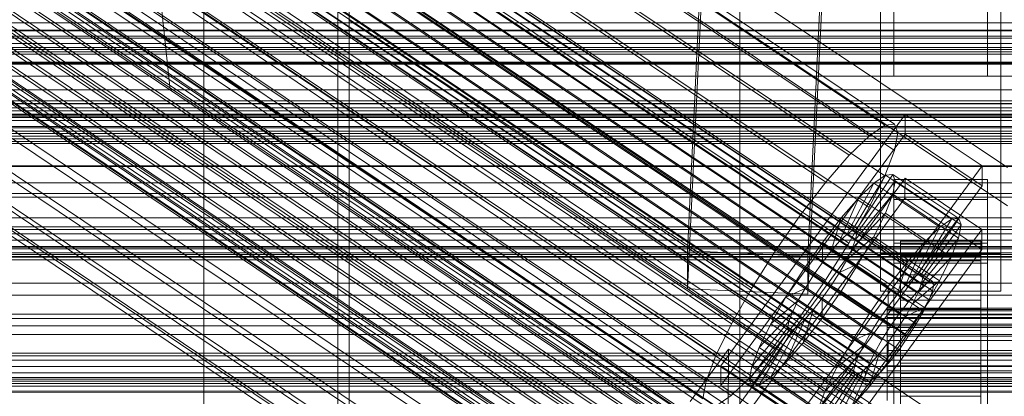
# Model space of a CAD drawing. Header units: millimetres. Extents: x -4395 to 65662, y -65530 to 6847.
# Tile 434 of 656: x -277 to -130, y -33216 to -33160. Entities that reach past the tile are written whole.
import ezdxf

# ---------------------------------------------------------------- set-up
doc = ezdxf.new("R2010")
doc.units = ezdxf.units.MM
for name, color, linetype, lineweight in [('COTAS_O', 1, 'Continuous', 0), ('COTAS_P', 1, 'Continuous', 0), ('frontal_briquetadora', 7, 'Continuous', 0), ('frontal_C01', 7, 'Continuous', 0), ('frontal_C02', 7, 'Continuous', 0), ('frontal_C02-briq', 7, 'Continuous', 0), ('frontal_C03', 7, 'Continuous', 0), ('frontal_dosificador', 7, 'Continuous', 0), ('frontal_secador', 7, 'Continuous', 0)]:
    doc.layers.add(name, color=color, linetype=linetype, lineweight=lineweight)
doc.dimstyles.new('R19_100', dxfattribs={"dimtxt": 250, "dimasz": 150, "dimexe": 150, "dimexo": 80, "dimgap": 100, "dimtad": 1, "dimtih": 1, "dimtoh": 1, "dimdsep": 46, "dimcen": 0.09, "dimadec": 0, "dimazin": 0, "dimtfac": 1, "dimtdec": 4, "dimtofl": 0, "dimtmove": 0, "dimatfit": 3, "dimfxl": 1, "dimtolj": 1, "dimtzin": 0, "dimarcsym": 0})

# ---------------------------------------------------------------- blocks, each defined once
blk = doc.blocks.new('DIM_R33_44')
at = {"layer": 'COTAS_P'}
for p, q in [((-150, -32200), (550, -32200)), ((550, -32200), (505, -32350)), ((550, -34800), (550, -32200)), ((550, -32200), (595, -32350)), ((550, -34800), (505, -34650)), ((550, -34800), (595, -34650)), ((-150, -34800), (550, -34800))]:
    blk.add_line(p, q, dxfattribs=at)
blk.add_text('2600 P', height=250, rotation=90, dxfattribs=at).set_placement((450, -33500))
blk = doc.blocks.new('DIM_R33_46')
at = {"layer": 'COTAS_O'}
for p, q in [((-650, -33700), (50, -33700)), ((50, -33700), (5, -33850)), ((50, -34900), (50, -33700)), ((50, -33700), (95, -33850)), ((50, -34900), (5, -34750)), ((50, -34900), (95, -34750)), ((-650, -34900), (50, -34900))]:
    blk.add_line(p, q, dxfattribs=at)
blk.add_text('1200 O', height=250, rotation=90, dxfattribs=at).set_placement((-50, -34300))

msp = doc.modelspace()

# ---------------------------------------------------------------- linework, layer by layer
at = {"layer": 'frontal_briquetadora'}
msp.add_line((345, -33170), (-305, -33170), dxfattribs=at)
at = {"layer": 'frontal_C01'}
for p, q in [((-228.298, -33033.331), (-228.298, -33159.609)), ((-228.298, -33165.368), (-228.298, -33039.09)), ((-332.629, -33095.655), (-148.32, -33219.524)), ((-331.181, -33095.391), (-146.872, -33219.26)), ((-330.692, -33096.566), (-146.383, -33220.436)), ((-334.938, -33097.342), (-150.629, -33221.211)), ((-356.348, -33099.816), (-142.549, -33243.505)), ((-355.53, -33099.219), (-141.731, -33242.907)), ((-355.017, -33099.125), (-141.218, -33242.813)), ((-354.844, -33099.541), (-141.045, -33243.23)), ((-331.197, -33099.102), (-146.887, -33222.971)), ((-357.415, -33100.877), (-143.617, -33244.565)), ((-355.022, -33100.44), (-141.224, -33244.128)), ((-337.95, -33100.335), (-153.641, -33224.205)), ((-358.659, -33102.328), (-144.861, -33246.017)), ((-355.541, -33101.759), (-141.742, -33245.447)), ((-332.659, -33102.824), (-148.35, -33226.694)), ((-146.196, -33247.76), (-359.995, -33104.072)), ((-356.363, -33103.409), (-142.565, -33247.097)), ((-341.461, -33104.432), (-157.152, -33228.301)), ((-361.332, -33105.989), (-147.533, -33249.677)), ((-357.434, -33105.277), (-143.635, -33248.965)), ((-358.68, -33107.236), (-144.881, -33250.924)), ((-362.578, -33107.948), (-148.779, -33251.636)), ((-334.981, -33107.481), (-150.672, -33231.35)), ((-363.648, -33109.816), (-149.85, -33253.504)), ((-360.017, -33109.153), (-146.218, -33252.841)), ((-160.922, -33233.222), (-345.231, -33109.353)), ((-364.471, -33111.466), (-150.672, -33255.154)), ((-361.352, -33110.896), (-147.554, -33254.584)), ((-364.989, -33112.785), (-151.191, -33256.473)), ((-362.596, -33112.348), (-148.798, -33256.036)), ((-338.003, -33112.753), (-153.694, -33236.622)), ((-365.168, -33113.683), (-151.369, -33257.372)), ((-364.995, -33114.1), (-151.196, -33257.788)), ((-364.482, -33114.006), (-150.683, -33257.694)), ((-363.664, -33113.408), (-149.865, -33257.097)), ((-349.002, -33114.762), (-164.693, -33238.631)), ((-341.52, -33118.282), (-157.211, -33242.151)), ((-352.519, -33120.291), (-168.21, -33244.16)), ((-345.291, -33123.691), (-160.982, -33247.56)), ((-355.541, -33125.563), (-171.232, -33249.432)), ((-349.061, -33128.612), (-164.752, -33252.481)), ((-357.863, -33130.219), (-173.554, -33254.089)), ((-352.572, -33132.708), (-168.263, -33256.578)), ((-359.326, -33133.942), (-175.016, -33257.811)), ((-177.811, -33194.031), (-174.943, -33134.467)), ((-156.962, -33135.264), (-159.83, -33194.827)), ((-359.83, -33136.477), (-175.521, -33260.347)), ((-355.584, -33135.702), (-171.275, -33259.571)), ((-359.341, -33137.653), (-175.032, -33261.522)), ((-357.893, -33137.388), (-173.584, -33261.258)), ((-177.811, -33199.677), (-174.943, -33140.113)), ((-159.83, -33200.473), (-156.962, -33140.91)), ((-149, -33194.428), (-149, -33148.763)), ((-131, -33148.763), (-131, -33194.428)), ((-149, -33200.073), (-149, -33154.408)), ((-147, -33154.405), (-147, -33167.953)), ((-133, -33167.953), (-133, -33154.405)), ((-131, -33200.073), (-131, -33154.408)), ((-147, -33158.36), (-147, -33167.953)), ((-133, -33167.953), (-133, -33158.36)), ((-130, -33225.672), (-228.298, -33159.609)), ((-228.298, -33159.609), (-228.298, -33285.886)), ((-228.298, -33159.609), (-228.298, -33165.368)), ((300, -33166.179), (-300, -33166.179)), ((-228.298, -33291.645), (-228.298, -33165.368)), ((-228.298, -33165.368), (-130, -33231.431)), ((-147, -33167.953), (-133, -33167.953)), ((300, -33173.768), (-300, -33173.768)), ((-425, -33189.122), (425, -33189.122)), ((-159.83, -33194.827), (-177.811, -33194.031)), ((-177.811, -33194.031), (-177.811, -33199.677)), ((-159.83, -33200.473), (-159.83, -33194.827)), ((-131, -33194.428), (-149, -33194.428)), ((-149, -33194.428), (-149, -33200.073)), ((-131, -33200.073), (-131, -33194.428)), ((-177.811, -33199.677), (-159.83, -33200.473)), ((-149, -33200.073), (-131, -33200.073)), ((425, -33200.634), (-425, -33200.634)), ((425, -33203.46), (-425, -33203.46)), ((300, -33204.143), (-300, -33204.143)), ((300, -33210.34), (-300, -33210.34)), ((-425, -33214.972), (425, -33214.972))]:
    msp.add_line(p, q, dxfattribs=at)
at = {"layer": 'frontal_C02'}
for p, q in [((-250, -32921.727), (-250, -35767.183)), ((-250, -35771.953), (-250, -32926.497)), ((-332.629, -33052.01), (-148.32, -33175.265)), ((-331.181, -33051.852), (-146.872, -33175.107)), ((-334.938, -33053.598), (-150.629, -33176.852)), ((-330.692, -33053.135), (-146.383, -33176.39)), ((-355.53, -33055.696), (-141.731, -33198.672)), ((-355.017, -33055.64), (-141.218, -33198.616)), ((-331.197, -33055.771), (-146.887, -33179.026)), ((-357.415, -33057.29), (-143.617, -33200.265)), ((-356.348, -33056.259), (-142.549, -33199.234)), ((-355.022, -33057.029), (-141.224, -33200.004)), ((-354.844, -33056.095), (-141.045, -33199.07)), ((-337.95, -33056.507), (-153.641, -33179.761)), ((-358.659, -33058.719), (-144.861, -33201.694)), ((-355.541, -33058.379), (-141.742, -33201.354)), ((-356.363, -33060.052), (-142.565, -33203.028)), ((-332.659, -33059.581), (-148.35, -33182.835)), ((-146.196, -33203.423), (-359.995, -33060.448)), ((-341.461, -33060.539), (-157.152, -33183.794)), ((-361.332, -33062.36), (-147.533, -33205.336)), ((-357.434, -33061.936), (-143.635, -33204.911)), ((-362.578, -33064.325), (-148.779, -33207.3)), ((-358.68, -33063.901), (-144.881, -33206.876)), ((-334.981, -33064.304), (-150.672, -33187.559)), ((-363.648, -33066.209), (-149.85, -33209.184)), ((-360.017, -33065.813), (-146.218, -33208.788)), ((-160.922, -33188.675), (-345.231, -33065.42)), ((-361.352, -33067.542), (-147.554, -33210.518)), ((-364.989, -33069.232), (-151.191, -33212.207)), ((-364.471, -33067.882), (-150.672, -33210.857)), ((-362.596, -33068.971), (-148.798, -33211.947)), ((-365.168, -33070.166), (-151.369, -33213.141)), ((-364.995, -33070.62), (-151.196, -33213.596)), ((-364.482, -33070.565), (-150.683, -33213.54)), ((-363.664, -33070.002), (-149.865, -33212.977)), ((-338.003, -33069.619), (-153.694, -33192.874)), ((-349.002, -33070.817), (-164.693, -33194.072)), ((-352.519, -33076.362), (-168.21, -33199.617)), ((-341.52, -33075.164), (-157.211, -33198.419)), ((-345.291, -33080.561), (-160.982, -33203.816)), ((-355.541, -33081.678), (-171.232, -33204.932)), ((-357.863, -33086.401), (-173.554, -33209.656)), ((-349.061, -33085.442), (-164.752, -33208.697)), ((-352.572, -33089.475), (-168.263, -33212.729)), ((-359.326, -33090.211), (-175.016, -33213.465)), ((-355.584, -33092.384), (-171.275, -33215.639)), ((-359.83, -33092.846), (-175.521, -33216.101)), ((-359.341, -33094.129), (-175.032, -33217.384)), ((-357.893, -33093.972), (-173.584, -33217.226)), ((-130, -33181.6), (-228.298, -33115.864)), ((-228.298, -33115.864), (-228.298, -33293.718)), ((-228.298, -33299.448), (-228.298, -33121.594)), ((-228.298, -33121.594), (-130, -33187.33)), ((-450, -33161.186), (450, -33161.186)), ((-310, -33161.099), (310, -33161.099)), ((307, -33161.099), (-307, -33161.099)), ((-307, -33161.993), (307, -33161.993)), ((-425, -33163.647), (425, -33163.647)), ((310, -33163.962), (-310, -33163.962)), ((450, -33173.108), (-450, -33173.108)), ((-172.809, -33211.173), (-145.277, -33173.65)), ((-145.289, -33176.631), (-145.277, -33173.65)), ((-145.277, -33173.65), (-133.809, -33181.319)), ((-150.629, -33176.852), (-148.32, -33175.265)), ((-148.32, -33175.265), (-146.872, -33175.107)), ((-146.383, -33176.39), (-146.887, -33179.026)), ((-146.872, -33175.107), (-146.383, -33176.39)), ((-145.289, -33176.631), (-172.821, -33214.153)), ((-153.641, -33179.761), (-150.629, -33176.852)), ((-133.821, -33184.3), (-145.289, -33176.631)), ((-146.887, -33179.026), (-148.35, -33182.835)), ((-157.152, -33183.794), (-153.641, -33179.761)), ((-2250, -33181.445), (2250, -33181.445)), ((-133.809, -33181.319), (-161.341, -33218.842)), ((-133.809, -33181.319), (-133.821, -33184.3)), ((-172.847, -33220.71), (-145.315, -33183.188)), ((-160.922, -33188.675), (-157.152, -33183.794)), ((-153.199, -33191.003), (-148.226, -33182.742)), ((-152.686, -33190.947), (-147.143, -33182.624)), ((-152.513, -33191.401), (-146.777, -33183.584)), ((-148.35, -33182.835), (-150.672, -33187.559)), ((-148.226, -33182.742), (-149.953, -33183.93)), ((-147.143, -33182.624), (-148.226, -33182.742)), ((-148.226, -33182.742), (-138.396, -33189.316)), ((-147.155, -33185.556), (-146.777, -33183.584)), ((-147.143, -33182.624), (-137.313, -33189.198)), ((-146.777, -33183.584), (-147.143, -33182.624)), ((-147, -33186.342), (-147, -33183.362)), ((-147, -33183.362), (-133, -33183.362)), ((-147, -33229.18), (-147, -33183.362)), ((-146.777, -33183.584), (-136.948, -33190.158)), ((-145.327, -33186.168), (-145.315, -33183.188)), ((-145.315, -33183.188), (-133.847, -33190.857)), ((-133, -33183.362), (-133, -33186.342)), ((-133, -33183.362), (-133, -33229.18)), ((-161.353, -33221.822), (-133.821, -33184.3)), ((-154.017, -33191.565), (-149.953, -33183.93)), ((-149.953, -33183.93), (-152.207, -33186.106)), ((-149.953, -33183.93), (-140.123, -33190.503)), ((-2250, -33185.445), (2250, -33185.445)), ((-145.327, -33186.168), (-172.859, -33223.691)), ((-155.085, -33192.596), (-152.207, -33186.106)), ((-152.207, -33186.106), (-154.833, -33189.122)), ((-152.692, -33192.335), (-147.155, -33185.556)), ((-152.207, -33186.106), (-142.377, -33192.68)), ((-148.249, -33188.405), (-147.155, -33185.556)), ((-147.155, -33185.556), (-137.325, -33192.129)), ((-133, -33186.342), (-147, -33186.342)), ((-147, -33186.342), (-147, -33232.161)), ((-133.859, -33193.838), (-145.327, -33186.168)), ((-133, -33232.161), (-133, -33186.342)), ((-150.672, -33187.559), (-153.694, -33192.874)), ((-164.693, -33194.072), (-160.922, -33188.675)), ((-154.833, -33189.122), (-157.653, -33192.774)), ((-156.329, -33194.025), (-154.833, -33189.122)), ((-154.833, -33189.122), (-145.003, -33195.696)), ((-153.21, -33193.685), (-148.249, -33188.405)), ((-149.985, -33191.939), (-148.249, -33188.405)), ((-148.249, -33188.405), (-138.419, -33194.979)), ((-138.396, -33189.316), (-143.369, -33197.576)), ((-137.313, -33189.198), (-142.856, -33197.52)), ((-140.123, -33190.503), (-138.396, -33189.316)), ((-138.396, -33189.316), (-137.313, -33189.198)), ((-137.313, -33189.198), (-136.948, -33190.158)), ((-133.847, -33190.857), (-161.379, -33228.38)), ((-154.017, -33191.565), (-153.199, -33191.003)), ((-153.199, -33191.003), (-152.686, -33190.947)), ((-143.369, -33197.576), (-153.199, -33191.003)), ((-142.856, -33197.52), (-152.686, -33190.947)), ((-152.686, -33190.947), (-152.513, -33191.401)), ((-140.123, -33190.503), (-144.188, -33198.139)), ((-136.948, -33190.158), (-142.683, -33197.975)), ((-142.377, -33192.68), (-140.123, -33190.503)), ((-136.948, -33190.158), (-137.325, -33192.129)), ((-133.847, -33190.857), (-133.859, -33193.838)), ((-156.329, -33194.025), (-155.085, -33192.596)), ((-155.085, -33192.596), (-154.017, -33191.565)), ((-145.255, -33199.169), (-155.085, -33192.596)), ((-154.033, -33195.359), (-149.985, -33191.939)), ((-144.188, -33198.139), (-154.017, -33191.565)), ((-152.692, -33192.335), (-153.21, -33193.685)), ((-152.513, -33191.401), (-152.692, -33192.335)), ((-142.862, -33198.909), (-152.692, -33192.335)), ((-142.683, -33197.975), (-152.513, -33191.401)), ((-152.246, -33195.915), (-149.985, -33191.939)), ((-149.985, -33191.939), (-140.156, -33198.512)), ((-146, -33202.583), (-146, -33192.591)), ((-146, -33192.591), (-146, -33193.038)), ((-146, -33192.591), (-134, -33192.591)), ((-146, -33193.439), (-146, -33192.591)), ((-142.377, -33192.68), (-145.255, -33199.169)), ((-145.003, -33195.696), (-142.377, -33192.68)), ((-137.325, -33192.129), (-142.862, -33198.909)), ((-137.325, -33192.129), (-138.419, -33194.979)), ((-134, -33193.038), (-134, -33192.591)), ((-134, -33192.591), (-134, -33202.583)), ((-134, -33192.591), (-134, -33193.439)), ((-168.21, -33199.617), (-164.693, -33194.072)), ((-161.391, -33231.36), (-133.859, -33193.838)), ((-157.653, -33192.774), (-160.474, -33196.811)), ((-157.653, -33192.774), (-157.665, -33195.754)), ((-157.665, -33195.754), (-156.329, -33194.025)), ((-147.823, -33199.347), (-157.653, -33192.774)), ((-153.694, -33192.874), (-157.211, -33198.419)), ((-146.499, -33200.598), (-156.329, -33194.025)), ((-153.21, -33193.685), (-154.033, -33195.359)), ((-143.38, -33200.259), (-153.21, -33193.685)), ((-147, -33195.88), (-147, -33192.9)), ((-147, -33192.9), (-133, -33192.9)), ((-147, -33238.718), (-147, -33192.9)), ((-146, -33202.794), (-146, -33193.038)), ((-146, -33193.038), (-146, -33194.747)), ((-146, -33193.038), (-134, -33193.038)), ((-146, -33202.985), (-146, -33193.439)), ((-146, -33193.439), (-134, -33193.439)), ((-146, -33195.523), (-146, -33193.439)), ((-134, -33194.747), (-134, -33193.038)), ((-134, -33193.038), (-134, -33202.794)), ((-134, -33193.439), (-134, -33202.985)), ((-134, -33193.439), (-134, -33195.523)), ((-133, -33192.9), (-133, -33195.88)), ((-133, -33192.9), (-133, -33238.718)), ((450, -33194.595), (-450, -33194.595)), ((-154.033, -33195.359), (-155.103, -33197.242)), ((-144.203, -33201.932), (-154.033, -33195.359)), ((-146, -33203.604), (-146, -33194.747)), ((-146, -33194.747), (-146, -33197.603)), ((-146, -33194.747), (-134, -33194.747)), ((-146, -33203.972), (-146, -33195.523)), ((-146, -33195.523), (-134, -33195.523)), ((-146, -33198.701), (-146, -33195.523)), ((-138.419, -33194.979), (-143.38, -33200.259)), ((-138.419, -33194.979), (-140.156, -33198.512)), ((-134, -33197.603), (-134, -33194.747)), ((-134, -33194.747), (-134, -33203.604)), ((-134, -33195.523), (-134, -33203.972)), ((-134, -33195.523), (-134, -33198.701)), ((-160.474, -33196.811), (-163.105, -33200.959)), ((-159.001, -33197.666), (-160.474, -33196.811)), ((-160.474, -33196.811), (-150.644, -33203.384)), ((-159.001, -33197.666), (-157.665, -33195.754)), ((-157.665, -33195.754), (-147.835, -33202.328)), ((-155.103, -33197.242), (-152.246, -33195.915)), ((-154.877, -33200.062), (-152.246, -33195.915)), ((-152.246, -33195.915), (-142.416, -33202.488)), ((-147.823, -33199.347), (-145.003, -33195.696)), ((-133, -33195.88), (-147, -33195.88)), ((-147, -33195.88), (-147, -33241.698)), ((-145.003, -33195.696), (-146.499, -33200.598)), ((-133, -33241.698), (-133, -33195.88)), ((-157.211, -33198.419), (-160.982, -33203.816)), ((-160.247, -33199.631), (-159.001, -33197.666)), ((-149.171, -33204.24), (-159.001, -33197.666)), ((-155.103, -33197.242), (-156.35, -33199.207)), ((-145.274, -33203.816), (-155.103, -33197.242)), ((-146, -33204.957), (-146, -33197.603)), ((-146, -33197.603), (-146, -33201.412)), ((-146, -33197.603), (-134, -33197.603)), ((-144.188, -33198.139), (-145.255, -33199.169)), ((-140.156, -33198.512), (-144.203, -33201.932)), ((-143.369, -33197.576), (-144.188, -33198.139)), ((-142.856, -33197.52), (-143.369, -33197.576)), ((-142.862, -33198.909), (-142.683, -33197.975)), ((-142.683, -33197.975), (-142.856, -33197.52)), ((-140.156, -33198.512), (-142.416, -33202.488)), ((-134, -33201.412), (-134, -33197.603)), ((-134, -33197.603), (-134, -33204.957)), ((-171.232, -33204.932), (-168.21, -33199.617)), ((-160.247, -33199.631), (-163.105, -33200.959)), ((-161.318, -33201.515), (-160.247, -33199.631)), ((-150.417, -33206.205), (-160.247, -33199.631)), ((-157.698, -33204.1), (-154.877, -33200.062)), ((-156.35, -33199.207), (-157.686, -33201.119)), ((-156.35, -33199.207), (-154.877, -33200.062)), ((-146.52, -33205.78), (-156.35, -33199.207)), ((-154.877, -33200.062), (-145.047, -33206.636)), ((-150.644, -33203.384), (-147.823, -33199.347)), ((-147.835, -33202.328), (-147.823, -33199.347)), ((-145.255, -33199.169), (-146.499, -33200.598)), ((-146, -33205.477), (-146, -33198.701)), ((-146, -33198.701), (-134, -33198.701)), ((-146, -33202.756), (-146, -33198.701)), ((-143.617, -33200.265), (-142.549, -33199.234)), ((-143.38, -33200.259), (-142.862, -33198.909)), ((-142.549, -33199.234), (-141.731, -33198.672)), ((-141.224, -33200.004), (-141.742, -33201.354)), ((-141.731, -33198.672), (-141.218, -33198.616)), ((-141.045, -33199.07), (-141.224, -33200.004)), ((-141.218, -33198.616), (-141.045, -33199.07)), ((-134, -33198.701), (-134, -33205.477)), ((-134, -33198.701), (-134, -33202.756)), ((-163.105, -33200.959), (-165.365, -33204.935)), ((-161.318, -33201.515), (-165.365, -33204.935)), ((-163.105, -33200.959), (-153.275, -33207.532)), ((-162.14, -33203.188), (-161.318, -33201.515)), ((-151.488, -33208.088), (-161.318, -33201.515)), ((-157.686, -33201.119), (-159.022, -33202.849)), ((-157.686, -33201.119), (-157.698, -33204.1)), ((-147.856, -33207.693), (-157.686, -33201.119)), ((-146.499, -33200.598), (-147.835, -33202.328)), ((-146, -33206.761), (-146, -33201.412)), ((-146, -33201.412), (-146, -33205.913)), ((-146, -33201.412), (-134, -33201.412)), ((-144.861, -33201.694), (-143.617, -33200.265)), ((-144.203, -33201.932), (-143.38, -33200.259)), ((-141.742, -33201.354), (-142.565, -33203.028)), ((-134, -33205.913), (-134, -33201.412)), ((-134, -33201.412), (-134, -33206.761)), ((-159.022, -33202.849), (-160.518, -33207.751)), ((-159.022, -33202.849), (-160.266, -33204.277)), ((-149.192, -33209.422), (-159.022, -33202.849)), ((-147.835, -33202.328), (-149.171, -33204.24)), ((-148, -33202.985), (-148, -33202.583)), ((-148, -33202.583), (-148, -33202.794)), ((-148, -33202.583), (148, -33202.583)), ((-148, -33202.794), (-148, -33203.604)), ((-148, -33202.794), (148, -33202.794)), ((-148, -33203.972), (-148, -33202.985)), ((-148, -33202.985), (148, -33202.985)), ((-146.196, -33203.423), (-144.861, -33201.694)), ((-146, -33202.794), (-146, -33202.583)), ((-134, -33202.583), (-146, -33202.583)), ((-146, -33202.583), (-146, -33202.985)), ((-146, -33207.398), (-146, -33202.756)), ((-146, -33202.756), (-134, -33202.756)), ((-146, -33207.412), (-146, -33202.756)), ((-146, -33203.604), (-146, -33202.794)), ((-134, -33202.794), (-146, -33202.794)), ((-134, -33202.985), (-146, -33202.985)), ((-146, -33202.985), (-146, -33203.972)), ((-145.274, -33203.816), (-144.203, -33201.932)), ((-142.416, -33202.488), (-145.274, -33203.816)), ((-142.416, -33202.488), (-145.047, -33206.636)), ((-134, -33202.583), (-134, -33202.794)), ((-134, -33202.985), (-134, -33202.583)), ((-134, -33202.756), (-134, -33207.398)), ((-134, -33202.756), (-134, -33207.412)), ((-134, -33202.794), (-134, -33203.604)), ((-134, -33203.972), (-134, -33202.985)), ((-162.14, -33203.188), (-167.102, -33208.468)), ((-160.982, -33203.816), (-164.752, -33208.697)), ((-160.266, -33204.277), (-163.144, -33210.767)), ((-162.659, -33204.538), (-162.14, -33203.188)), ((-152.311, -33209.762), (-162.14, -33203.188)), ((-160.266, -33204.277), (-161.333, -33205.308)), ((-160.518, -33207.751), (-157.698, -33204.1)), ((-150.436, -33210.851), (-160.266, -33204.277)), ((-157.698, -33204.1), (-147.868, -33210.673)), ((-153.275, -33207.532), (-150.644, -33203.384)), ((-150.644, -33203.384), (-149.171, -33204.24)), ((-149.171, -33204.24), (-150.417, -33206.205)), ((-148, -33203.604), (-148, -33204.957)), ((-148, -33203.604), (148, -33203.604)), ((-148, -33205.477), (-148, -33203.972)), ((-148, -33203.972), (148, -33203.972)), ((-147.533, -33205.336), (-146.196, -33203.423)), ((-146.52, -33205.78), (-145.274, -33203.816)), ((-146, -33204.957), (-146, -33203.604)), ((-134, -33203.604), (-146, -33203.604)), ((-134, -33203.972), (-146, -33203.972)), ((-146, -33203.972), (-146, -33205.477)), ((-142.565, -33203.028), (-143.635, -33204.911)), ((-134, -33203.604), (-134, -33204.957)), ((-134, -33205.477), (-134, -33203.972)), ((-173.554, -33209.656), (-171.232, -33204.932)), ((-162.837, -33205.472), (-168.573, -33213.289)), ((-162.664, -33205.927), (-168.208, -33214.249)), ((-162.659, -33204.538), (-168.196, -33211.317)), ((-162.151, -33205.871), (-167.125, -33214.131)), ((-165.365, -33204.935), (-167.102, -33208.468)), ((-161.333, -33205.308), (-165.397, -33212.943)), ((-165.365, -33204.935), (-155.535, -33211.508)), ((-162.837, -33205.472), (-162.659, -33204.538)), ((-162.664, -33205.927), (-162.837, -33205.472)), ((-153.008, -33212.046), (-162.837, -33205.472)), ((-162.151, -33205.871), (-162.664, -33205.927)), ((-152.835, -33212.5), (-162.664, -33205.927)), ((-152.829, -33211.112), (-162.659, -33204.538)), ((-161.333, -33205.308), (-162.151, -33205.871)), ((-152.321, -33212.444), (-162.151, -33205.871)), ((-151.503, -33211.882), (-161.333, -33205.308)), ((-148.779, -33207.3), (-147.533, -33205.336)), ((-148, -33204.957), (-148, -33206.761)), ((-148, -33204.957), (148, -33204.957)), ((-148, -33207.398), (-148, -33205.477)), ((-148, -33205.477), (148, -33205.477)), ((-147.856, -33207.693), (-146.52, -33205.78)), ((-145.047, -33206.636), (-146.52, -33205.78)), ((-146, -33206.761), (-146, -33204.957)), ((-134, -33204.957), (-146, -33204.957)), ((-134, -33205.477), (-146, -33205.477)), ((-146, -33205.477), (-146, -33207.398)), ((-146, -33205.913), (-146, -33208.893)), ((-134, -33205.913), (-146, -33205.913)), ((-146, -33205.913), (-146, -33210.8)), ((-143.635, -33204.911), (-144.881, -33206.876)), ((-134, -33204.957), (-134, -33206.761)), ((-134, -33207.398), (-134, -33205.477)), ((-134, -33208.893), (-134, -33205.913)), ((-134, -33210.8), (-134, -33205.913)), ((-450, -33206.517), (450, -33206.517)), ((-153.275, -33207.532), (-150.417, -33206.205)), ((-150.417, -33206.205), (-151.488, -33208.088)), ((-149.85, -33209.184), (-148.779, -33207.3)), ((-148, -33206.761), (-148, -33208.893)), ((-148, -33206.761), (148, -33206.761)), ((-148, -33209.603), (-148, -33207.398)), ((-148, -33207.398), (148, -33207.398)), ((-145.047, -33206.636), (-147.868, -33210.673)), ((-144.881, -33206.876), (-146.218, -33208.788)), ((-146, -33208.893), (-146, -33206.761)), ((-134, -33206.761), (-146, -33206.761)), ((-134, -33207.398), (-146, -33207.398)), ((-146, -33207.398), (-146, -33209.603)), ((-146, -33209.603), (-146, -33207.412)), ((-146, -33207.412), (-134, -33207.412)), ((-146, -33212.352), (-146, -33207.412)), ((-134, -33206.761), (-134, -33208.893)), ((-134, -33209.603), (-134, -33207.398)), ((-134, -33207.412), (-134, -33209.603)), ((-134, -33207.412), (-134, -33212.352)), ((-177.394, -33216.532), (-171.658, -33208.715)), ((-171.715, -33223.022), (-171.658, -33208.715)), ((-171.658, -33208.715), (-160.19, -33216.384)), ((-164.752, -33208.697), (-168.263, -33212.729)), ((-167.102, -33208.468), (-168.196, -33211.317)), ((-167.102, -33208.468), (-157.272, -33215.041)), ((-163.144, -33210.767), (-160.518, -33207.751)), ((-160.518, -33207.751), (-150.688, -33214.324)), ((-155.535, -33211.508), (-153.275, -33207.532)), ((-155.535, -33211.508), (-151.488, -33208.088)), ((-151.488, -33208.088), (-152.311, -33209.762)), ((-149.192, -33209.422), (-147.856, -33207.693)), ((-148, -33208.893), (-148, -33211.208)), ((148, -33208.893), (-148, -33208.893)), ((-147.868, -33210.673), (-147.856, -33207.693)), ((-146.218, -33208.788), (-147.554, -33210.518)), ((-146, -33208.893), (-134, -33208.893)), ((-146, -33211.208), (-146, -33208.893)), ((-134, -33208.893), (-134, -33211.208)), ((-175.016, -33213.465), (-173.554, -33209.656)), ((-157.272, -33215.041), (-152.311, -33209.762)), ((-152.311, -33209.762), (-152.829, -33211.112)), ((-150.688, -33214.324), (-149.192, -33209.422)), ((-150.672, -33210.857), (-149.85, -33209.184)), ((-150.436, -33210.851), (-149.192, -33209.422)), ((-148, -33211.943), (-148, -33209.603)), ((-148, -33209.603), (148, -33209.603)), ((-134, -33209.603), (-146, -33209.603)), ((-146, -33209.603), (-146, -33211.943)), ((-134, -33211.943), (-134, -33209.603)), ((-172.809, -33211.173), (-172.821, -33214.153)), ((-161.341, -33218.842), (-172.809, -33211.173)), ((-168.196, -33211.317), (-168.573, -33213.289)), ((-168.196, -33211.317), (-158.366, -33217.891)), ((-165.397, -33212.943), (-163.144, -33210.767)), ((-163.144, -33210.767), (-153.314, -33217.341)), ((-158.366, -33217.891), (-152.829, -33211.112)), ((-157.272, -33215.041), (-155.535, -33211.508)), ((-153.314, -33217.341), (-150.436, -33210.851)), ((-152.829, -33211.112), (-153.008, -33212.046)), ((-151.503, -33211.882), (-150.436, -33210.851)), ((-151.191, -33212.207), (-150.672, -33210.857)), ((-147.868, -33210.673), (-150.688, -33214.324)), ((-147.554, -33210.518), (-148.798, -33211.947)), ((-148, -33211.208), (-148, -33213.548)), ((-148, -33211.208), (148, -33211.208)), ((-146, -33211.208), (-146, -33210.8)), ((-146, -33210.8), (-146, -33215.74)), ((-146, -33210.8), (-134, -33210.8)), ((-146, -33213.548), (-146, -33211.208)), ((-134, -33211.208), (-146, -33211.208)), ((-134, -33215.74), (-134, -33210.8)), ((-134, -33210.8), (-134, -33211.208)), ((-134, -33211.208), (-134, -33213.548)), ((-168.263, -33212.729), (-171.275, -33215.639)), ((-168.573, -33213.289), (-168.208, -33214.249)), ((-168.573, -33213.289), (-158.743, -33219.863)), ((-167.125, -33214.131), (-165.397, -33212.943)), ((-165.397, -33212.943), (-155.567, -33219.517)), ((-158.743, -33219.863), (-153.008, -33212.046)), ((-158.378, -33220.822), (-152.835, -33212.5)), ((-157.295, -33220.704), (-152.321, -33212.444)), ((-155.567, -33219.517), (-151.503, -33211.882)), ((-153.008, -33212.046), (-152.835, -33212.5)), ((-152.835, -33212.5), (-152.321, -33212.444)), ((-152.321, -33212.444), (-151.503, -33211.882)), ((-151.369, -33213.141), (-151.191, -33212.207)), ((-151.196, -33213.596), (-151.369, -33213.141)), ((-149.865, -33212.977), (-150.683, -33213.54)), ((-148.798, -33211.947), (-149.865, -33212.977)), ((-148, -33214.258), (-148, -33211.943)), ((-148, -33211.943), (148, -33211.943)), ((-146, -33211.943), (-146, -33212.352)), ((-134, -33211.943), (-146, -33211.943)), ((-146, -33211.943), (-146, -33214.258)), ((-146, -33212.352), (-134, -33212.352)), ((-146, -33217.239), (-146, -33212.352)), ((-134, -33212.352), (-134, -33211.943)), ((-134, -33214.258), (-134, -33211.943)), ((-134, -33212.352), (-134, -33217.239)), ((-175.521, -33216.101), (-175.016, -33213.465)), ((-172.821, -33214.153), (-161.353, -33221.822)), ((-168.208, -33214.249), (-167.125, -33214.131)), ((-168.208, -33214.249), (-158.378, -33220.822)), ((-167.125, -33214.131), (-157.295, -33220.704)), ((-150.688, -33214.324), (-153.314, -33217.341)), ((-150.683, -33213.54), (-151.196, -33213.596)), ((-148, -33213.548), (-148, -33215.754)), ((-148, -33213.548), (148, -33213.548)), ((-148, -33216.39), (-148, -33214.258)), ((-148, -33214.258), (148, -33214.258)), ((-146, -33215.754), (-146, -33213.548)), ((-146, -33213.548), (-146, -33215.74)), ((-134, -33213.548), (-146, -33213.548)), ((-146, -33214.258), (-146, -33217.239)), ((-134, -33214.258), (-146, -33214.258)), ((-146, -33214.258), (-146, -33216.39)), ((-134, -33215.74), (-134, -33213.548)), ((-134, -33213.548), (-134, -33215.754)), ((-134, -33217.239), (-134, -33214.258)), ((-134, -33216.39), (-134, -33214.258)), ((-171.275, -33215.639), (-173.584, -33217.226)), ((-158.366, -33217.891), (-157.272, -33215.041)), ((-146, -33215.74), (-146, -33220.396)), ((-146, -33215.74), (-134, -33215.74)), ((-134, -33220.396), (-134, -33215.74))]:
    msp.add_line(p, q, dxfattribs=at)
at = {"layer": 'frontal_C02-briq'}
for p in [(-275, -32985), (295, -33170)]:
    msp.add_line(p, (-255, -33170), dxfattribs=at)
at = {"layer": 'frontal_C03'}
for p, q in [((1270, -33171.622), (-1230, -33171.622)), ((1270, -33172.008), (-1230, -33172.008)), ((1270, -33172.675), (-1230, -33172.675)), ((-1230, -33173.607), (1270, -33173.607)), ((1270, -33174.549), (-1230, -33174.549)), ((1270, -33175.481), (-1230, -33175.481)), ((1270, -33176.147), (-1230, -33176.147)), ((1270, -33176.533), (-1230, -33176.533)), ((1270, -33190.463), (-1230, -33190.463)), ((1270, -33190.849), (-1230, -33190.849)), ((1270, -33191.515), (-1230, -33191.515)), ((-1230, -33192.448), (1270, -33192.448)), ((1270, -33193.39), (-1230, -33193.39)), ((1270, -33194.322), (-1230, -33194.322)), ((1270, -33194.988), (-1230, -33194.988)), ((1270, -33195.374), (-1230, -33195.374)), ((1270, -33209.304), (-1230, -33209.304)), ((1270, -33209.69), (-1230, -33209.69)), ((1270, -33210.356), (-1230, -33210.356)), ((-1230, -33211.289), (1270, -33211.289)), ((1270, -33212.231), (-1230, -33212.231)), ((1270, -33213.163), (-1230, -33213.163)), ((1270, -33213.829), (-1230, -33213.829)), ((1270, -33214.215), (-1230, -33214.215))]:
    msp.add_line(p, q, dxfattribs=at)
at = {"layer": 'frontal_dosificador'}
for p, q in [((-230, -33800), (-230, -32240)), ((-170, -33800), (-170, -32240))]:
    msp.add_line(p, q, dxfattribs=at)
at = {"layer": 'frontal_secador'}
for p, q in [((1250, -33160), (-1250, -33160)), ((1320, -33162), (-1320, -33162)), ((1320, -33162.273), (-1320, -33162.273)), ((1320, -33163.072), (-1320, -33163.072)), ((1250, -33162), (-1250, -33162)), ((1320, -33164.343), (-1320, -33164.343)), ((1250, -33164.651), (-1250, -33164.651)), ((1320, -33166), (-1320, -33166)), ((1250, -33165.859), (-1250, -33165.859)), ((-1250, -33166), (1250, -33166)), ((1320, -33167.929), (-1320, -33167.929)), ((-1320, -33170), (1320, -33170)), ((-1250, -33170), (1250, -33170)), ((1320, -33172.071), (-1320, -33172.071)), ((1320, -33174), (-1320, -33174)), ((1250, -33174.141), (-1250, -33174.141)), ((1320, -33175.657), (-1320, -33175.657)), ((1320, -33176.928), (-1320, -33176.928)), ((1320, -33177.727), (-1320, -33177.727)), ((1320, -33178), (-1320, -33178)), ((1250, -33177.285), (-1250, -33177.285)), ((1250, -33178), (-1250, -33178)), ((1250, -33181.314), (-1250, -33181.314)), ((1250, -33183.856), (-1250, -33183.856)), ((1250, -33185.455), (-1250, -33185.455)), ((1250, -33186), (-1250, -33186)), ((1360, -33193.5), (-1360, -33193.5)), ((1250, -33193.75), (-1250, -33193.75)), ((1360, -33194.863), (-1360, -33194.863)), ((1360, -33198.859), (-1360, -33198.859)), ((1360, -33205.216), (-1360, -33205.216)), ((1250, -33212.924), (-1250, -33212.924)), ((1360, -33213.5), (-1360, -33213.5)), ((413, -33215), (-417.18, -33215.22)), ((-413, -33215), (413, -33215))]:
    msp.add_line(p, q, dxfattribs=at)

# ---------------------------------------------------------------- dimensions: what is measured, and where the dimension line sits
at = {"layer": 'COTAS_O'}
dim = msp.add_aligned_dim(p1=(-650, -34900), p2=(-650, -33700), distance=-700, text='<> O', dimstyle='R19_100', dxfattribs=at)
dim.commit()
dim.dimension.update_dxf_attribs({"geometry": 'DIM_R33_46', "text_midpoint": (50, -34300)})
at = {"layer": 'COTAS_P'}
dim = msp.add_aligned_dim(p1=(-150, -34800), p2=(-150, -32200), distance=-700, text='<> P', dimstyle='R19_100', dxfattribs=at)
dim.commit()
dim.dimension.update_dxf_attribs({"geometry": 'DIM_R33_44', "text_midpoint": (550, -33500)})

doc.saveas('drawing.dxf')
